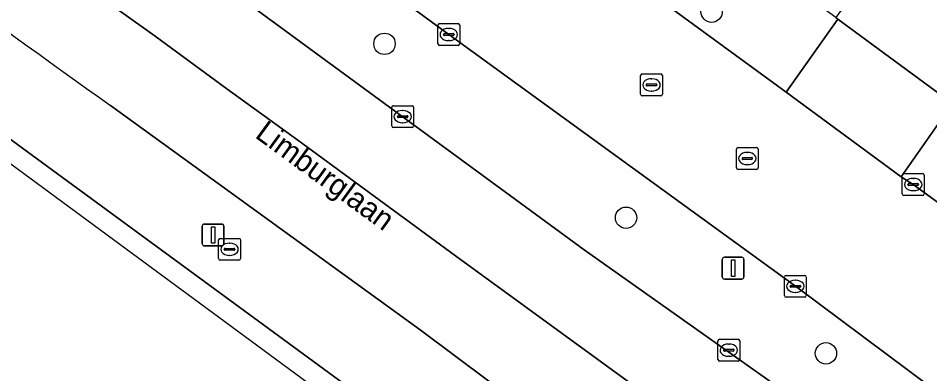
# Model space of a CAD drawing. Extents: x 159674 to 160531, y 382172 to 382904.
# Drawn here: x 159817.71 to 159859.39, y 382366.41 to 382382.67 of the extents above; entities that cross this region are included whole.
import ezdxf

# ---------------------------------------------------------------- set-up
doc = ezdxf.new("R2010")
doc.units = 0
for name, color, linetype in [('IMGEO_Afsluitpaal', 7, 'Continuous'), ('IMGEO_Berm_groen', 7, 'Continuous'), ('IMGEO_Boom', 7, 'Continuous'), ('IMGEO_Kolk', 7, 'Continuous'), ('IMGEO_Openbare_ruimte_label', 7, 'Continuous'), ('IMGEO_Rijbaan_lokaal_open', 7, 'Continuous'), ('IMGEO_Rijbaan_regionaal_gesloten', 7, 'Continuous'), ('IMGEO_Rioolput', 7, 'Continuous'), ('IMGEO_Verkeersbordpaal', 7, 'Continuous'), ('IMGEO_Voetpad_open', 7, 'Continuous')]:
    doc.layers.add(name, color=color, linetype=linetype)

msp = doc.modelspace()

# ---------------------------------------------------------------- linework, layer by layer
at = {"layer": 'IMGEO_Afsluitpaal'}
for p, q in [((159826.223, 382373.258), (159827.013, 382373.258)), ((159827.013, 382373.258), (159826.223, 382373.258)), ((159826.123, 382372.358), (159826.123, 382373.158)), ((159826.123, 382373.158), (159826.123, 382372.358)), ((159827.113, 382373.158), (159827.113, 382372.358)), ((159827.113, 382372.358), (159827.113, 382373.158)), ((159827.013, 382372.258), (159826.223, 382372.258)), ((159826.223, 382372.258), (159827.013, 382372.258))]:
    msp.add_line(p, q, dxfattribs=at)
msp.add_lwpolyline([(159826.543, 382373.133), (159826.693, 382373.133), (159826.693, 382372.383), (159826.543, 382372.383), (159826.543, 382373.133)], dxfattribs=at)
for centre, start, end in [((159826.223, 382373.158), 90, 180), ((159826.223, 382373.158), 90, 180), ((159827.013, 382373.158), 0, 90), ((159827.013, 382373.158), 360, 90), ((159826.223, 382372.358), 180, 270), ((159826.223, 382372.358), 180, 270), ((159827.013, 382372.358), 270, 0), ((159827.013, 382372.358), 270, 0)]:
    msp.add_arc(centre, 0.1, start, end, dxfattribs=at)
at = {"layer": 'IMGEO_Berm_groen'}
for points in [[(159706.101, 382482.046), (159723.624, 382459.462), (159745.82, 382437.702), (159771.584, 382412.442), (159778.718, 382405.449), (159846.283, 382355.928), (159852.48, 382351.742), (159852.824, 382351.491), (159856.066, 382349.132), (159856.448, 382348.854), (159867.477, 382340.828), (159883.947, 382328.846), (159897.318, 382319.118), (159917.523, 382304.468), (159948.714, 382281.88), (159991.934, 382250), (160000, 382244.05), (160023.542, 382226.685)], [(159886.281, 382346.283), (159868.85, 382358.908), (159865.527, 382361.323), (159865.165, 382361.587), (159862.453, 382363.558), (159861.935, 382363.943), (159861.603, 382364.191), (159853.244, 382370.412), (159837.398, 382381.921), (159821.663, 382393.428)], [(159820.362, 382389.119), (159843.591, 382372.074), (159859.265, 382360.99), (159859.599, 382360.751), (159862.851, 382358.42), (159863.22, 382358.155), (159864.219, 382357.439), (159890.517, 382338.312), (159899.278, 382331.94), (159949.37, 382295.571), (159996.559, 382260.85), (159998.978, 382264.261), (159993.641, 382268.144), (159978.692, 382279.072), (159964.493, 382289.401), (159948.694, 382300.897), (159932.887, 382312.381), (159917.12, 382323.888), (159901.276, 382335.387), (159892.752, 382341.534), (159890.778, 382342.957), (159886.281, 382346.283)], [(160022.704, 382232.358), (160000, 382249.045), (159998.688, 382250), (159948.547, 382286.492), (159911.807, 382313.056), (159886.027, 382331.843), (159879.684, 382336.466), (159858.583, 382351.787), (159858.205, 382352.061), (159854.963, 382354.415), (159854.637, 382354.652), (159850.158, 382357.904), (159836.086, 382368.415), (159821.924, 382378.682)]]:
    msp.add_lwpolyline(points, dxfattribs=at)
msp.add_arc((160055.936, 382709.342), 405.09, 231.68362, 234.71251, dxfattribs=at)
at = {"layer": 'IMGEO_Boom'}
for centre in [(159849.412, 382382.968), (159834.456, 382381.497), (159845.503, 382373.547), (159854.642, 382367.346)]:
    msp.add_circle(centre, 0.489, dxfattribs=at)
at = {"layer": 'IMGEO_Kolk'}
for p, q in [((159836.97, 382382.421), (159837.822, 382382.421)), ((159836.895, 382381.495), (159836.895, 382382.347)), ((159837.197, 382381.964), (159837.595, 382381.964)), ((159837.383, 382382.201), (159837.408, 382382.201)), ((159837.896, 382382.347), (159837.896, 382381.495)), ((159837.154, 382381.915), (159837.154, 382381.927)), ((159837.592, 382381.878), (159837.194, 382381.878)), ((159837.406, 382381.641), (159837.381, 382381.641)), ((159837.638, 382381.927), (159837.638, 382381.915)), ((159837.822, 382381.421), (159836.97, 382381.421)), ((159834.862, 382378.667), (159835.714, 382378.667)), ((159834.787, 382377.741), (159834.787, 382378.593)), ((159835.089, 382378.21), (159835.487, 382378.21)), ((159835.275, 382378.447), (159835.3, 382378.447)), ((159835.788, 382378.593), (159835.788, 382377.741)), ((159835.046, 382378.161), (159835.046, 382378.173)), ((159835.484, 382378.124), (159835.086, 382378.124)), ((159835.298, 382377.887), (159835.273, 382377.887)), ((159835.53, 382378.173), (159835.53, 382378.161)), ((159835.714, 382377.667), (159834.862, 382377.667)), ((159858.132, 382374.637), (159858.132, 382375.489)), ((159858.207, 382375.563), (159859.059, 382375.563)), ((159858.62, 382375.343), (159858.645, 382375.343)), ((159859.133, 382375.489), (159859.133, 382374.637)), ((159858.391, 382375.057), (159858.391, 382375.069)), ((159858.829, 382375.02), (159858.431, 382375.02)), ((159858.434, 382375.106), (159858.832, 382375.106)), ((159858.875, 382375.069), (159858.875, 382375.057)), ((159859.059, 382374.563), (159858.207, 382374.563)), ((159858.643, 382374.783), (159858.618, 382374.783)), ((159852.743, 382369.984), (159852.743, 382370.836)), ((159852.818, 382370.91), (159853.67, 382370.91)), ((159853.744, 382370.836), (159853.744, 382369.984)), ((159853.002, 382370.404), (159853.002, 382370.416)), ((159853.44, 382370.367), (159853.042, 382370.367)), ((159853.045, 382370.453), (159853.443, 382370.453)), ((159853.231, 382370.69), (159853.256, 382370.69)), ((159853.486, 382370.416), (159853.486, 382370.404)), ((159853.67, 382369.91), (159852.818, 382369.91)), ((159853.254, 382370.13), (159853.229, 382370.13)), ((159849.699, 382367.065), (159849.699, 382367.917)), ((159849.774, 382367.991), (159850.626, 382367.991)), ((159850.7, 382367.917), (159850.7, 382367.065)), ((159849.958, 382367.485), (159849.958, 382367.497)), ((159850.396, 382367.448), (159849.998, 382367.448)), ((159850.001, 382367.534), (159850.399, 382367.534)), ((159850.187, 382367.771), (159850.212, 382367.771)), ((159850.442, 382367.497), (159850.442, 382367.485)), ((159850.626, 382366.991), (159849.774, 382366.991)), ((159850.21, 382367.211), (159850.185, 382367.211))]:
    msp.add_line(p, q, dxfattribs=at)
for points in [[(159836.97, 382382.421), (159837.822, 382382.421)], [(159836.895, 382381.495), (159836.895, 382382.347)], [(159837.896, 382382.347), (159837.896, 382381.495)], [(159837.822, 382381.421), (159836.97, 382381.421)], [(159834.862, 382378.667), (159835.714, 382378.667)], [(159834.787, 382377.741), (159834.787, 382378.593)], [(159835.788, 382378.593), (159835.788, 382377.741)], [(159835.714, 382377.667), (159834.862, 382377.667)], [(159858.132, 382374.637), (159858.132, 382375.489)], [(159858.207, 382375.563), (159859.059, 382375.563)], [(159859.133, 382375.489), (159859.133, 382374.637)], [(159859.059, 382374.563), (159858.207, 382374.563)], [(159852.743, 382369.984), (159852.743, 382370.836)], [(159852.818, 382370.91), (159853.67, 382370.91)], [(159853.744, 382370.836), (159853.744, 382369.984)], [(159853.67, 382369.91), (159852.818, 382369.91)], [(159849.699, 382367.065), (159849.699, 382367.917)], [(159849.774, 382367.991), (159850.626, 382367.991)], [(159850.7, 382367.917), (159850.7, 382367.065)], [(159850.626, 382366.991), (159849.774, 382366.991)]]:
    msp.add_lwpolyline(points, dxfattribs=at)
for centre, radius, start, end in [((159836.972, 382382.345), 0.0765, 91.552, 178.448), ((159836.972, 382382.345), 0.0765, 91.552, 178.448), ((159837.82, 382382.345), 0.0765, 1.552, 88.448), ((159837.82, 382382.345), 0.0765, 1.552, 88.448), ((159837.194, 382381.924), 0.0403, 85.8775, 175.7526), ((159837.599, 382381.926), 0.0386, 1.7309, 96.639), ((159837.191, 382381.914), 0.0366, 178.938, 274.7102), ((159837.595, 382381.921), 0.043, 264.8664, 352.4533), ((159836.972, 382381.497), 0.0765, 181.552, 268.448), ((159836.972, 382381.497), 0.0765, 181.552, 268.448), ((159837.82, 382381.497), 0.0765, 271.552, 358.448), ((159837.82, 382381.497), 0.0765, 271.552, 358.448), ((159834.864, 382378.591), 0.0765, 91.552, 178.448), ((159834.864, 382378.591), 0.0765, 91.552, 178.448), ((159835.712, 382378.591), 0.0765, 1.552, 88.448), ((159835.712, 382378.591), 0.0765, 1.552, 88.448), ((159835.086, 382378.17), 0.0403, 85.8775, 175.7526), ((159835.491, 382378.172), 0.0386, 1.7309, 96.639), ((159835.083, 382378.16), 0.0366, 178.938, 274.7102), ((159835.487, 382378.167), 0.043, 264.8664, 352.4533), ((159834.864, 382377.743), 0.0765, 181.552, 268.448), ((159834.864, 382377.743), 0.0765, 181.552, 268.448), ((159835.712, 382377.743), 0.0765, 271.552, 358.448), ((159835.712, 382377.743), 0.0765, 271.552, 358.448), ((159858.209, 382375.487), 0.0765, 91.552, 178.448), ((159858.209, 382375.487), 0.0765, 91.552, 178.448), ((159859.057, 382375.487), 0.0765, 1.552, 88.448), ((159859.057, 382375.487), 0.0765, 1.552, 88.448), ((159858.431, 382375.066), 0.0403, 85.8775, 175.7526), ((159858.428, 382375.056), 0.0366, 178.938, 274.7102), ((159858.832, 382375.063), 0.043, 264.8664, 352.4533), ((159858.836, 382375.068), 0.0386, 1.7309, 96.639), ((159858.209, 382374.639), 0.0765, 181.552, 268.448), ((159858.209, 382374.639), 0.0765, 181.552, 268.448), ((159859.057, 382374.639), 0.0765, 271.552, 358.448), ((159859.057, 382374.639), 0.0765, 271.552, 358.448), ((159852.82, 382370.834), 0.0765, 91.552, 178.448), ((159852.82, 382370.834), 0.0765, 91.552, 178.448), ((159853.668, 382370.834), 0.0765, 1.552, 88.448), ((159853.668, 382370.834), 0.0765, 1.552, 88.448), ((159853.042, 382370.413), 0.0403, 85.8775, 175.7526), ((159853.039, 382370.403), 0.0366, 178.938, 274.7102), ((159853.443, 382370.41), 0.043, 264.8664, 352.4533), ((159853.447, 382370.415), 0.0386, 1.7309, 96.639), ((159852.82, 382369.986), 0.0765, 181.552, 268.448), ((159852.82, 382369.986), 0.0765, 181.552, 268.448), ((159853.668, 382369.986), 0.0765, 271.552, 358.448), ((159853.668, 382369.986), 0.0765, 271.552, 358.448), ((159849.776, 382367.915), 0.0765, 91.552, 178.448), ((159849.776, 382367.915), 0.0765, 91.552, 178.448), ((159850.624, 382367.915), 0.0765, 1.552, 88.448), ((159850.624, 382367.915), 0.0765, 1.552, 88.448), ((159849.998, 382367.494), 0.0403, 85.8775, 175.7526), ((159849.995, 382367.484), 0.0366, 178.938, 274.7102), ((159850.399, 382367.491), 0.043, 264.8664, 352.4533), ((159850.403, 382367.496), 0.0386, 1.7309, 96.639), ((159849.776, 382367.067), 0.0765, 181.552, 268.448), ((159849.776, 382367.067), 0.0765, 181.552, 268.448), ((159850.624, 382367.067), 0.0765, 271.552, 358.448), ((159850.624, 382367.067), 0.0765, 271.552, 358.448)]:
    msp.add_arc(centre, radius, start, end, dxfattribs=at)
for centre, major_axis, ratio, start_param, end_param in [((159837.382, 382381.921), (-0.387, 0.002), 0.722429, 4.712389, 7.853982), ((159837.407, 382381.921), (-0.39, 0.002), 0.717154, 1.570796, 4.712389), ((159835.274, 382378.167), (-0.387, 0.002), 0.722429, 4.712389, 7.853982), ((159835.299, 382378.167), (-0.39, 0.002), 0.717154, 1.570796, 4.712389), ((159858.619, 382375.063), (-0.387, 0.002), 0.722429, 4.712389, 7.853982), ((159858.644, 382375.063), (-0.39, 0.002), 0.717154, 1.570796, 4.712389), ((159853.23, 382370.41), (-0.387, 0.002), 0.722429, 4.712389, 7.853982), ((159853.255, 382370.41), (-0.39, 0.002), 0.717154, 1.570796, 4.712389), ((159850.186, 382367.491), (-0.387, 0.002), 0.722429, 4.712389, 7.853982), ((159850.211, 382367.491), (-0.39, 0.002), 0.717154, 1.570796, 4.712389)]:
    msp.add_ellipse(centre, major_axis=major_axis, ratio=ratio, start_param=start_param, end_param=end_param, dxfattribs=at)
at = {"layer": 'IMGEO_Rijbaan_lokaal_open'}
for points in [[(159855.462, 382383.204), (159855.086, 382382.703), (159855.186, 382382.63), (159860.432, 382378.766), (159860.819, 382379.287), (159886.628, 382414.084), (159866.632, 382443.882)], [(159871.799, 382365.514), (159869.691, 382367.042), (159869.338, 382367.299), (159866.106, 382369.642), (159865.765, 382369.89), (159858.632, 382375.062), (159858.078, 382375.421), (159852.819, 382379.291), (159841.871, 382387.303), (159832.567, 382394.095), (159827.221, 382398.024), (159825.921, 382398.977)], [(159821.663, 382393.428), (159837.398, 382381.921), (159853.244, 382370.412), (159861.603, 382364.191), (159861.935, 382363.943), (159862.453, 382363.558), (159865.165, 382361.587), (159865.527, 382361.323), (159868.85, 382358.908), (159886.281, 382346.283), (159890.778, 382342.957), (159892.752, 382341.534), (159901.276, 382335.387), (159917.12, 382323.888), (159932.887, 382312.381), (159948.694, 382300.897), (159964.493, 382289.401), (159978.692, 382279.072), (159993.641, 382268.144), (159998.978, 382264.261), (160000, 382263.517), (160011.011, 382255.498), (160014.603, 382252.861)]]:
    msp.add_lwpolyline(points, dxfattribs=at)
at = {"layer": 'IMGEO_Rijbaan_regionaal_gesloten'}
for points in [[(159852.329, 382361.157), (159844.157, 382367.109), (159837.704, 382371.808), (159830.495, 382377.097), (159827.249, 382379.442), (159823.962, 382381.843), (159820.684, 382384.211), (159814.303, 382388.992), (159807.911, 382394.074), (159804.781, 382396.563), (159798.605, 382401.728), (159792.566, 382406.778), (159789.566, 382409.451), (159786.527, 382412.16), (159783.563, 382414.878), (159780.579, 382417.615), (159777.618, 382420.427)], [(159777.618, 382420.427), (159780.579, 382417.615), (159783.563, 382414.878), (159786.527, 382412.16), (159789.566, 382409.451), (159792.566, 382406.778), (159798.605, 382401.728), (159804.781, 382396.563), (159807.911, 382394.074), (159814.303, 382388.992), (159820.684, 382384.211), (159823.962, 382381.843), (159827.249, 382379.442), (159830.495, 382377.097), (159837.704, 382371.808), (159844.157, 382367.109), (159852.329, 382361.157)], [(159778.718, 382405.449), (159782.66, 382401.584), (159867.694, 382338.938), (160025.94, 382222.356), (160036.51, 382215.348)], [(160023.542, 382226.685), (160000, 382244.05), (159991.934, 382250), (159948.714, 382281.88), (159917.523, 382304.468), (159897.318, 382319.118), (159883.947, 382328.846), (159867.477, 382340.828), (159856.448, 382348.854), (159856.066, 382349.132), (159852.824, 382351.491), (159852.48, 382351.742), (159846.283, 382355.928), (159778.718, 382405.449)], [(160025.936, 382239.279), (160019.886, 382243.714), (160018.171, 382244.971), (160011.311, 382250), (160009.795, 382251.111), (160000, 382258.318), (159996.559, 382260.85), (159949.37, 382295.571), (159899.278, 382331.94), (159890.517, 382338.312), (159864.219, 382357.439), (159863.22, 382358.155), (159862.851, 382358.42), (159859.599, 382360.751), (159859.265, 382360.99), (159843.591, 382372.074), (159820.362, 382389.119)], [(159821.924, 382378.682), (159836.086, 382368.415), (159850.158, 382357.904), (159854.637, 382354.652), (159854.963, 382354.415), (159858.205, 382352.061), (159858.583, 382351.787), (159879.684, 382336.466), (159886.027, 382331.843), (159911.807, 382313.056), (159948.547, 382286.492), (159998.688, 382250), (160000, 382249.045), (160022.704, 382232.358)]]:
    msp.add_lwpolyline(points, dxfattribs=at)
msp.add_arc((160055.936, 382709.342), 405.09, 231.68362, 234.71251, dxfattribs=at)
at = {"layer": 'IMGEO_Rioolput'}
for p, q in [((159846.165, 382379.192), (159846.165, 382380.044)), ((159846.24, 382380.118), (159847.092, 382380.118)), ((159846.653, 382379.898), (159846.678, 382379.898)), ((159847.166, 382380.044), (159847.166, 382379.192)), ((159846.424, 382379.612), (159846.424, 382379.624)), ((159846.862, 382379.575), (159846.464, 382379.575)), ((159846.467, 382379.661), (159846.865, 382379.661)), ((159846.908, 382379.624), (159846.908, 382379.612)), ((159847.092, 382379.118), (159846.24, 382379.118)), ((159846.676, 382379.338), (159846.651, 382379.338)), ((159850.546, 382375.829), (159850.546, 382376.681)), ((159850.621, 382376.755), (159851.473, 382376.755)), ((159851.547, 382376.681), (159851.547, 382375.829)), ((159850.805, 382376.249), (159850.805, 382376.261)), ((159851.243, 382376.212), (159850.845, 382376.212)), ((159850.848, 382376.298), (159851.246, 382376.298)), ((159851.034, 382376.535), (159851.059, 382376.535)), ((159851.289, 382376.261), (159851.289, 382376.249)), ((159851.473, 382375.755), (159850.621, 382375.755)), ((159851.057, 382375.975), (159851.032, 382375.975)), ((159826.87, 382371.677), (159826.87, 382372.529)), ((159826.945, 382372.603), (159827.797, 382372.603)), ((159827.358, 382372.383), (159827.383, 382372.383)), ((159827.871, 382372.529), (159827.871, 382371.677)), ((159827.129, 382372.097), (159827.129, 382372.109)), ((159827.567, 382372.06), (159827.169, 382372.06)), ((159827.172, 382372.146), (159827.57, 382372.146)), ((159827.613, 382372.109), (159827.613, 382372.097)), ((159827.797, 382371.603), (159826.945, 382371.603)), ((159827.381, 382371.823), (159827.356, 382371.823))]:
    msp.add_line(p, q, dxfattribs=at)
for points in [[(159846.165, 382379.192), (159846.165, 382380.044)], [(159846.24, 382380.118), (159847.092, 382380.118)], [(159847.166, 382380.044), (159847.166, 382379.192)], [(159847.092, 382379.118), (159846.24, 382379.118)], [(159850.546, 382375.829), (159850.546, 382376.681)], [(159850.621, 382376.755), (159851.473, 382376.755)], [(159851.547, 382376.681), (159851.547, 382375.829)], [(159851.473, 382375.755), (159850.621, 382375.755)], [(159826.87, 382371.677), (159826.87, 382372.529)], [(159826.945, 382372.603), (159827.797, 382372.603)], [(159827.871, 382372.529), (159827.871, 382371.677)], [(159827.797, 382371.603), (159826.945, 382371.603)]]:
    msp.add_lwpolyline(points, dxfattribs=at)
for centre, radius, start, end in [((159846.242, 382380.042), 0.0765, 91.552, 178.448), ((159846.242, 382380.042), 0.0765, 91.552, 178.448), ((159847.09, 382380.042), 0.0765, 1.552, 88.448), ((159847.09, 382380.042), 0.0765, 1.552, 88.448), ((159846.464, 382379.621), 0.0403, 85.8775, 175.7526), ((159846.461, 382379.611), 0.0366, 178.938, 274.7102), ((159846.865, 382379.618), 0.043, 264.8664, 352.4533), ((159846.869, 382379.623), 0.0386, 1.7309, 96.639), ((159846.242, 382379.194), 0.0765, 181.552, 268.448), ((159846.242, 382379.194), 0.0765, 181.552, 268.448), ((159847.09, 382379.194), 0.0765, 271.552, 358.448), ((159847.09, 382379.194), 0.0765, 271.552, 358.448), ((159850.623, 382376.679), 0.0765, 91.552, 178.448), ((159850.623, 382376.679), 0.0765, 91.552, 178.448), ((159851.471, 382376.679), 0.0765, 1.552, 88.448), ((159851.471, 382376.679), 0.0765, 1.552, 88.448), ((159850.845, 382376.258), 0.0403, 85.8775, 175.7526), ((159850.842, 382376.248), 0.0366, 178.938, 274.7102), ((159851.246, 382376.255), 0.043, 264.8664, 352.4533), ((159851.25, 382376.26), 0.0386, 1.7309, 96.639), ((159850.623, 382375.831), 0.0765, 181.552, 268.448), ((159850.623, 382375.831), 0.0765, 181.552, 268.448), ((159851.471, 382375.831), 0.0765, 271.552, 358.448), ((159851.471, 382375.831), 0.0765, 271.552, 358.448), ((159826.947, 382372.527), 0.0765, 91.552, 178.448), ((159826.947, 382372.527), 0.0765, 91.552, 178.448), ((159827.795, 382372.527), 0.0765, 1.552, 88.448), ((159827.795, 382372.527), 0.0765, 1.552, 88.448), ((159827.169, 382372.106), 0.0403, 85.8775, 175.7526), ((159827.166, 382372.096), 0.0366, 178.938, 274.7102), ((159827.57, 382372.103), 0.043, 264.8664, 352.4533), ((159827.574, 382372.108), 0.0386, 1.7309, 96.639), ((159826.947, 382371.679), 0.0765, 181.552, 268.448), ((159826.947, 382371.679), 0.0765, 181.552, 268.448), ((159827.795, 382371.679), 0.0765, 271.552, 358.448), ((159827.795, 382371.679), 0.0765, 271.552, 358.448)]:
    msp.add_arc(centre, radius, start, end, dxfattribs=at)
for centre, major_axis, ratio, start_param, end_param in [((159846.652, 382379.618), (-0.387, 0.002), 0.722429, 4.712389, 7.853982), ((159846.677, 382379.618), (-0.39, 0.002), 0.717154, 1.570796, 4.712389), ((159851.033, 382376.255), (-0.387, 0.002), 0.722429, 4.712389, 7.853982), ((159851.058, 382376.255), (-0.39, 0.002), 0.717154, 1.570796, 4.712389), ((159827.357, 382372.103), (-0.387, 0.002), 0.722429, 4.712389, 7.853982), ((159827.382, 382372.103), (-0.39, 0.002), 0.717154, 1.570796, 4.712389)]:
    msp.add_ellipse(centre, major_axis=major_axis, ratio=ratio, start_param=start_param, end_param=end_param, dxfattribs=at)
at = {"layer": 'IMGEO_Verkeersbordpaal'}
for p, q in [((159849.898, 382370.84), (159849.898, 382371.64)), ((159849.898, 382371.64), (159849.898, 382370.84)), ((159849.998, 382371.74), (159850.788, 382371.74)), ((159850.788, 382371.74), (159849.998, 382371.74)), ((159850.888, 382371.64), (159850.888, 382370.84)), ((159850.888, 382370.84), (159850.888, 382371.64)), ((159850.788, 382370.74), (159849.998, 382370.74)), ((159849.998, 382370.74), (159850.788, 382370.74))]:
    msp.add_line(p, q, dxfattribs=at)
msp.add_lwpolyline([(159850.318, 382371.615), (159850.468, 382371.615), (159850.468, 382370.865), (159850.318, 382370.865), (159850.318, 382371.615)], dxfattribs=at)
for centre, start, end in [((159849.998, 382371.64), 90, 180), ((159849.998, 382371.64), 90, 180), ((159850.788, 382371.64), 0, 90), ((159850.788, 382371.64), 360, 90), ((159849.998, 382370.84), 180, 270), ((159849.998, 382370.84), 180, 270), ((159850.788, 382370.84), 270, 0), ((159850.788, 382370.84), 270, 0)]:
    msp.add_arc(centre, 0.1, start, end, dxfattribs=at)
at = {"layer": 'IMGEO_Voetpad_open'}
for points in [[(159835.897, 382396.709), (159834.968, 382397.387), (159832.567, 382394.095), (159841.871, 382387.303), (159852.819, 382379.291), (159855.186, 382382.63), (159855.086, 382382.703), (159854.105, 382383.419)], [(159855.186, 382382.63), (159852.819, 382379.291), (159858.078, 382375.421), (159860.432, 382378.766)]]:
    msp.add_lwpolyline(points, close=True, dxfattribs=at)
msp.add_lwpolyline([(159874.898, 382368.327), (159874.723, 382368.425), (159872.134, 382370.397), (159871.743, 382370.591), (159868.517, 382372.937), (159868.203, 382373.229), (159865.657, 382375.063), (159860.729, 382378.553), (159860.432, 382378.766), (159858.078, 382375.421), (159858.632, 382375.062), (159865.765, 382369.89), (159866.106, 382369.642), (159869.338, 382367.299), (159869.691, 382367.042), (159871.799, 382365.514)], dxfattribs=at)

# ---------------------------------------------------------------- texts
at = {"layer": 'IMGEO_Openbare_ruimte_label'}
msp.add_text('Limburglaan', height=1, rotation=323.9094, dxfattribs=at).set_placement((159828.486, 382377.243))

doc.saveas('drawing.dxf')
